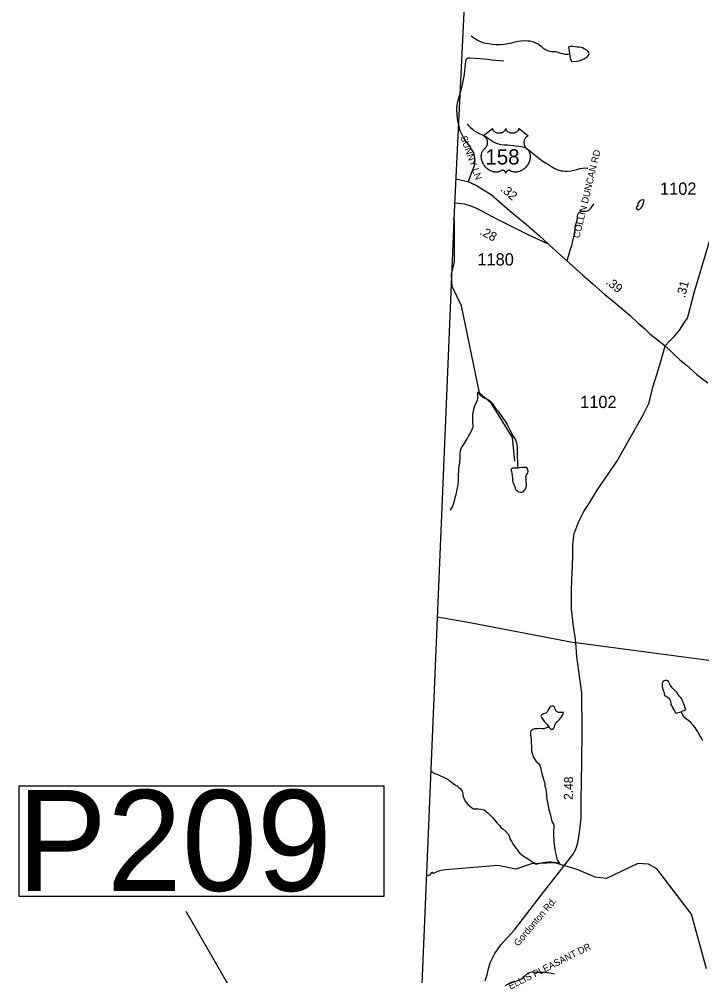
# Model space of a CAD drawing. Extents: x 1950930 to 2061844, y 904556 to 1017002.
# Drawn here: x 1950930 to 1960412, y 951576 to 964858 of the extents above; entities that cross this region are included whole.
import ezdxf

# ---------------------------------------------------------------- set-up
doc = ezdxf.new("R2010")
doc.units = 0
for name, color, linetype in [('Exist Boundary Political CountyLine', 7, 'Continuous'), ('Exist Hydrographic Creek Single Shore', 7, 'Continuous'), ('Exist Hydrographic Misc Water Feature', 7, 'Continuous'), ('Exist Road Non-System Type 51', 7, 'Continuous'), ('Exist Road Non-System Type 51 Label', 7, 'Continuous'), ('Exist Road Primary US Attributed', 7, 'Continuous'), ('Exist Road Primary US Mileage Hundredths English Label', 7, 'Continuous'), ('Exist Road Primary US Shield CELL', 7, 'Continuous'), ('Exist Road Primary US Shield Number Label', 7, 'Continuous'), ('Exist Road Primary US Structure Standard Bridge CELL', 7, 'Continuous'), ('Exist Road Secondary Structure Pipe Number Label', 7, 'Continuous'), ('Exist Road Secondary Type 41 Attributed', 7, 'Continuous'), ('Exist Road Secondary Type 51 Attributed', 7, 'Continuous'), ('Exist Road Secondary Type 51 Label', 7, 'Continuous'), ('Exist Road Secondary Type 51 Number Label', 7, 'Continuous'), ('Exist Utilities Electrical Transmission Line', 7, 'Continuous')]:
    doc.layers.add(name, color=color, linetype=linetype)

msp = doc.modelspace()

# ---------------------------------------------------------------- linework, layer by layer
at = {"layer": 'Exist Boundary Political CountyLine'}
msp.add_lwpolyline([(1954667, 907078), (1956980, 962279), (1958720, 998184), (1959482, 1016167)], dxfattribs=at)
at = {"layer": 'Exist Hydrographic Creek Single Shore'}
msp.add_lwpolyline([(1960477, 951674), (1960270, 952433), (1959788, 953060), (1959671, 953128), (1959521, 953135), (1959088, 952927), (1958929, 952947), (1958679, 953053), (1958371, 953145), (1958046, 953129), (1957829, 953055), (1957579, 953106), (1956850, 953046), (1956766, 953032), (1956721, 953014), (1956686, 952998), (1956664, 953010), (1956650, 952999), (1956629, 952974), (1956589, 952959)], dxfattribs=at)
at = {"layer": 'Exist Hydrographic Misc Water Feature'}
for points in [[(1957207, 964626), (1957213, 964621), (1957255, 964592), (1957291, 964570), (1957335, 964548), (1957389, 964528), (1957451, 964518), (1957501, 964510), (1957555, 964508), (1957615, 964508), (1957669, 964510), (1957719, 964518), (1957771, 964531), (1957817, 964545), (1957855, 964553), (1957897, 964559), (1957937, 964561), (1957993, 964559), (1958025, 964557), (1958063, 964547), (1958101, 964531), (1958143, 964511), (1958179, 964485), (1958205, 964461), (1958231, 964441), (1958267, 964421), (1958297, 964414), (1958333, 964410), (1958353, 964408), (1958379, 964408), (1958411, 964400), (1958447, 964388), (1958479, 964380), (1958511, 964372), (1958549, 964374), (1958573, 964376)], [(1958573, 964376), (1958579, 964342), (1958585, 964316), (1958591, 964292), (1958597, 964280), (1958603, 964272), (1958673, 964274), (1958709, 964280), (1958747, 964292), (1958779, 964308), (1958803, 964324), (1958823, 964341), (1958837, 964357), (1958845, 964375), (1958843, 964397), (1958827, 964415), (1958813, 964428), (1958779, 964448), (1958753, 964460), (1958729, 964466), (1958711, 964468), (1958679, 964470), (1958653, 964472), (1958615, 964476), (1958585, 964476), (1958571, 964474), (1958559, 964470), (1958563, 964442), (1958573, 964382), (1958573, 964376)], [(1957153, 963405), (1957161, 963392), (1957195, 963360), (1957223, 963336), (1957247, 963314), (1957285, 963290), (1957319, 963272), (1957363, 963250), (1957397, 963232), (1957427, 963218), (1957451, 963202), (1957478, 963182), (1957520, 963154), (1957547, 963142), (1957576, 963130), (1957616, 963120), (1957668, 963113), (1957714, 963111), (1957752, 963109), (1957796, 963105), (1957830, 963101), (1957872, 963095), (1957906, 963089), (1957944, 963081), (1957972, 963067), (1958004, 963045), (1958046, 963011), (1958090, 962975), (1958130, 962940), (1958166, 962915), (1958202, 962888), (1958242, 962864), (1958280, 962840), (1958324, 962812), (1958362, 962790), (1958406, 962768), (1958430, 962760), (1958456, 962754), (1958478, 962750), (1958506, 962748), (1958542, 962746), (1958594, 962752), (1958636, 962760), (1958676, 962770), (1958722, 962783), (1958752, 962789), (1958782, 962793), (1958814, 962791), (1958828, 962789)], [(1957814, 958720), (1957781, 959052), (1957490, 959521), (1957324, 959669), (1957076, 960878), (1956943, 961147), (1956935, 961315), (1956977, 961488), (1956978, 962056), (1956964, 962089)], [(1957306, 959686), (1957298, 959660), (1957298, 959634), (1957294, 959596), (1957292, 959570), (1957280, 959540), (1957265, 959510), (1957249, 959472), (1957239, 959438), (1957231, 959396), (1957227, 959364), (1957225, 959320), (1957225, 959296), (1957225, 959276), (1957227, 959260), (1957231, 959228), (1957231, 959208), (1957227, 959186), (1957217, 959156), (1957205, 959130), (1957185, 959098), (1957165, 959062), (1957151, 959036), (1957136, 959010), (1957120, 958984), (1957106, 958962), (1957092, 958940), (1957076, 958916), (1957066, 958894), (1957054, 958858), (1957052, 958832), (1957052, 958800), (1957052, 958782), (1957050, 958750), (1957048, 958720), (1957044, 958692), (1957038, 958646), (1957032, 958608), (1957030, 958570), (1957028, 958546), (1957028, 958522), (1957028, 958476), (1957027, 958452), (1957023, 958408), (1957019, 958370), (1957011, 958328), (1957001, 958284), (1956993, 958252), (1956983, 958214), (1956977, 958186), (1956969, 958154), (1956959, 958120), (1956945, 958088), (1956931, 958064), (1956916, 958040)], [(1957306, 959686), (1957310, 959674), (1957318, 959657), (1957330, 959641), (1957336, 959633), (1957344, 959628), (1957354, 959622), (1957372, 959611), (1957400, 959597), (1957426, 959585), (1957448, 959575), (1957458, 959567), (1957468, 959559), (1957484, 959541), (1957498, 959527), (1957543, 959463), (1957581, 959417), (1957621, 959361), (1957647, 959319), (1957679, 959275), (1957707, 959229), (1957727, 959195), (1957745, 959157), (1957767, 959113), (1957789, 959075), (1957809, 959043), (1957823, 959016), (1957834, 958986), (1957841, 958964), (1957844, 958946), (1957846, 958922), (1957846, 958896), (1957846, 958844), (1957846, 958814), (1957846, 958788), (1957848, 958764), (1957850, 958724), (1957852, 958672), (1957858, 958626)], [(1957858, 958626), (1957848, 958624), (1957824, 958624), (1957806, 958625), (1957788, 958622), (1957778, 958622), (1957772, 958619), (1957766, 958615), (1957762, 958611), (1957760, 958607), (1957762, 958595), (1957766, 958579), (1957772, 958552), (1957776, 958531), (1957778, 958511), (1957780, 958491), (1957782, 958466), (1957784, 958446), (1957790, 958425), (1957805, 958386), (1957813, 958370), (1957817, 958358), (1957821, 958348), (1957827, 958330), (1957835, 958320), (1957843, 958312), (1957857, 958302), (1957869, 958296), (1957887, 958292), (1957907, 958292), (1957921, 958294), (1957933, 958300), (1957945, 958312), (1957959, 958330), (1957971, 958350), (1957977, 958384), (1957975, 958408), (1957971, 958432), (1957971, 958456), (1957972, 958476), (1957972, 958494), (1957970, 958514), (1957974, 958526), (1957980, 958536), (1957994, 958558), (1957998, 958576), (1957994, 958604), (1957988, 958620), (1957980, 958632), (1957970, 958634), (1957942, 958634), (1957906, 958632), (1957878, 958628), (1957858, 958626)], [(1960123, 955242), (1960103, 955234), (1960079, 955226), (1960059, 955222), (1960051, 955220), (1960035, 955254), (1960019, 955282), (1960003, 955306), (1959993, 955328), (1959987, 955336), (1959987, 955356), (1959987, 955368), (1959981, 955384), (1959973, 955404), (1959965, 955416), (1959953, 955426), (1959937, 955440), (1959921, 955452), (1959907, 955460), (1959899, 955472), (1959895, 955492), (1959893, 955496), (1959893, 955504), (1959885, 955524), (1959876, 955552), (1959869, 955572), (1959865, 955594), (1959864, 955612), (1959865, 955634), (1959870, 955652), (1959882, 955670), (1959894, 955678), (1959908, 955682), (1959924, 955680), (1959938, 955674), (1959948, 955658), (1959956, 955638), (1959966, 955622), (1959974, 955606), (1959991, 955584), (1960011, 955564), (1960025, 955550), (1960041, 955534), (1960053, 955518), (1960069, 955502), (1960071, 955496), (1960079, 955480), (1960093, 955464), (1960113, 955444), (1960129, 955420), (1960143, 955384), (1960155, 955359), (1960165, 955334), (1960173, 955312), (1960179, 955288), (1960183, 955269), (1960161, 955256), (1960131, 955244), (1960123, 955242)], [(1958282, 955039), (1958292, 955025), (1958300, 955013), (1958308, 955007), (1958318, 955001), (1958330, 954999), (1958340, 955001), (1958356, 955015), (1958366, 955033), (1958370, 955055), (1958374, 955065), (1958378, 955077), (1958385, 955087), (1958402, 955105), (1958412, 955111), (1958417, 955115), (1958434, 955137), (1958447, 955153), (1958461, 955173), (1958479, 955199), (1958485, 955209), (1958487, 955215), (1958489, 955231), (1958473, 955233), (1958455, 955231), (1958439, 955231), (1958421, 955233), (1958413, 955235), (1958401, 955241), (1958393, 955245), (1958387, 955251), (1958385, 955259), (1958379, 955275), (1958369, 955293), (1958365, 955301), (1958359, 955311), (1958345, 955319), (1958341, 955321), (1958331, 955321), (1958325, 955319), (1958311, 955315), (1958301, 955307), (1958291, 955291), (1958283, 955277), (1958273, 955257), (1958267, 955247), (1958259, 955237), (1958249, 955227), (1958245, 955225), (1958231, 955219), (1958213, 955213), (1958199, 955205), (1958189, 955199), (1958185, 955193), (1958179, 955189), (1958175, 955179), (1958187, 955161), (1958207, 955129), (1958226, 955101), (1958244, 955083), (1958262, 955065), (1958280, 955043), (1958282, 955039)], [(1960424, 954837), (1960402, 954883), (1960386, 954915), (1960366, 954947), (1960350, 954973), (1960333, 955001), (1960317, 955023), (1960295, 955051), (1960275, 955075), (1960257, 955093), (1960229, 955115), (1960197, 955139), (1960175, 955159), (1960163, 955176), (1960147, 955200), (1960123, 955242)], [(1958282, 955039), (1958276, 955033), (1958258, 955021), (1958240, 955015), (1958218, 955007), (1958194, 955007), (1958154, 955009), (1958124, 955007), (1958088, 955004), (1958064, 954996), (1958048, 954988), (1958038, 954980), (1958030, 954964), (1958030, 954944), (1958032, 954932), (1958036, 954890), (1958040, 954864), (1958040, 954832), (1958042, 954804), (1958044, 954774), (1958044, 954742), (1958044, 954724), (1958046, 954700), (1958052, 954676), (1958058, 954653), (1958066, 954634), (1958077, 954603), (1958095, 954575), (1958113, 954553), (1958125, 954539), (1958143, 954523), (1958161, 954501), (1958171, 954467), (1958179, 954427), (1958189, 954383), (1958197, 954351), (1958211, 954311), (1958219, 954283), (1958225, 954263), (1958231, 954231), (1958233, 954207), (1958239, 954185), (1958245, 954163), (1958248, 954135), (1958255, 954081), (1958260, 954029), (1958270, 953983), (1958276, 953943), (1958284, 953901), (1958300, 953837), (1958310, 953805), (1958316, 953783), (1958324, 953739), (1958336, 953707), (1958350, 953681), (1958356, 953651), (1958358, 953627), (1958353, 953599), (1958352, 953583), (1958353, 953509), (1958355, 953475), (1958357, 953439), (1958361, 953399), (1958365, 953365), (1958369, 953337), (1958373, 953305), (1958379, 953279), (1958387, 953243), (1958391, 953223), (1958399, 953199), (1958411, 953173), (1958425, 953151), (1958433, 953135)], [(1956651, 954422), (1956679, 954394), (1956754, 954365), (1956771, 954358), (1956815, 954338), (1956841, 954324), (1956859, 954314), (1956887, 954300), (1956903, 954290), (1956917, 954280), (1956947, 954258), (1956963, 954244), (1956987, 954228), (1957001, 954220), (1957013, 954212), (1957037, 954191), (1957056, 954175), (1957069, 954159), (1957082, 954139), (1957086, 954125), (1957094, 954089), (1957100, 954055), (1957106, 954039), (1957114, 954023), (1957124, 954003), (1957142, 953979), (1957164, 953955), (1957182, 953939), (1957212, 953913), (1957228, 953903), (1957240, 953897), (1957274, 953897), (1957306, 953895), (1957342, 953891), (1957368, 953887), (1957388, 953879), (1957410, 953863), (1957442, 953835), (1957480, 953799), (1957514, 953764), (1957528, 953746), (1957554, 953716), (1957570, 953696), (1957598, 953666), (1957615, 953646), (1957649, 953618), (1957689, 953582), (1957727, 953538), (1957739, 953504), (1957747, 953480), (1957767, 953444), (1957789, 953410), (1957809, 953376), (1957831, 953342), (1957855, 953314), (1957877, 953288), (1957903, 953264), (1957941, 953235), (1957967, 953219), (1958003, 953197), (1958031, 953177), (1958057, 953161), (1958093, 953139), (1958113, 953123)], [(1958433, 953135), (1958417, 953141), (1958391, 953147), (1958357, 953151), (1958319, 953153), (1958283, 953153), (1958235, 953151), (1958201, 953143), (1958185, 953141), (1958149, 953133), (1958120, 953125), (1958113, 953123)]]:
    msp.add_lwpolyline(points, dxfattribs=at)
msp.add_lwpolyline([(1959597, 962348), (1959571, 962346), (1959553, 962339), (1959530, 962313), (1959523, 962291), (1959522, 962270), (1959512, 962257), (1959499, 962241), (1959502, 962227), (1959515, 962214), (1959524, 962211), (1959549, 962222), (1959570, 962239), (1959582, 962257), (1959594, 962282), (1959601, 962305), (1959608, 962330), (1959613, 962342)], close=True, dxfattribs=at)
at = {"layer": 'Exist Road Non-System Type 51'}
for points in [[(1957171, 962604), (1957214, 962718), (1957249, 962814), (1957258, 962862), (1957260, 962898), (1957260, 962932), (1957243, 963000), (1957214, 963055), (1957188, 963093), (1957152, 963141), (1957104, 963207), (1957072, 963269), (1957057, 963307), (1957044, 963350), (1957033, 963400), (1957020, 963481), (1957014, 963538), (1957011, 963592), (1957010, 963632), (1957012, 963653), (1957022, 963717), (1957081, 963929), (1957099, 963996), (1957109, 964060), (1957122, 964141), (1957135, 964279), (1957138, 964294), (1957142, 964305), (1957150, 964313), (1957165, 964320), (1957191, 964323), (1957326, 964310), (1957438, 964301), (1957497, 964295), (1957660, 964281)], [(1958541, 961509), (1958560, 961569), (1958584, 961651), (1958605, 961717), (1958622, 961779), (1958636, 961835), (1958647, 961880), (1958648, 961906), (1958651, 961936), (1958654, 961966), (1958659, 961994), (1958674, 962051), (1958685, 962092), (1958687, 962121), (1958690, 962146), (1958699, 962165), (1958714, 962178), (1958733, 962187), (1958758, 962192), (1958790, 962194), (1958825, 962198), (1958840, 962205), (1958870, 962233), (1958895, 962266), (1958911, 962295)], [(1957397, 951310), (1957512, 951363), (1957600, 951404), (1957719, 951459), (1957789, 951488), (1957854, 951512), (1957881, 951521), (1957896, 951528), (1957914, 951538), (1957929, 951551), (1957944, 951566), (1957992, 951609), (1958008, 951618), (1958029, 951628), (1958057, 951631), (1958106, 951629), (1958183, 951626), (1958229, 951625), (1958264, 951623), (1958326, 951612), (1958365, 951602)]]:
    msp.add_lwpolyline(points, dxfattribs=at)
at = {"layer": 'Exist Road Primary US Attributed'}
for points in [[(1956997, 962641), (1957160, 962602), (1957274, 962555), (1957488, 962425), (1957603, 962324), (1957746, 962199), (1957978, 962006), (1958159, 961848), (1958276, 961738)], [(1958276, 961738), (1958446, 961586), (1958530, 961509), (1958756, 961310), (1958902, 961177), (1959063, 961035), (1959212, 960916), (1959421, 960738), (1959529, 960639), (1959621, 960557), (1959690, 960490), (1959902, 960322)], [(1959902, 960322), (1960108, 960129), (1960193, 960057), (1960342, 959926), (1960496, 959807)]]:
    msp.add_lwpolyline(points, dxfattribs=at)
at = {"layer": 'Exist Road Primary US Shield CELL'}
msp.add_lwpolyline([(1957505, 963340), (1957505, 963334), (1957506, 963328), (1957507, 963325), (1957510, 963318), (1957515, 963311), (1957522, 963304), (1957529, 963298), (1957535, 963294), (1957543, 963289), (1957553, 963285), (1957564, 963282), (1957576, 963280), (1957588, 963278), (1957600, 963278), (1957614, 963279), (1957628, 963282), (1957635, 963284), (1957642, 963286), (1957649, 963289), (1957657, 963293), (1957663, 963297), (1957668, 963301), (1957675, 963307), (1957680, 963314), (1957683, 963318), (1957685, 963322), (1957687, 963329), (1957688, 963333), (1957689, 963340), (1957689, 963334), (1957690, 963330), (1957691, 963326), (1957692, 963323), (1957695, 963317), (1957698, 963313), (1957704, 963306), (1957707, 963302), (1957710, 963300), (1957719, 963294), (1957729, 963289), (1957734, 963286), (1957740, 963285), (1957746, 963283), (1957753, 963281), (1957760, 963280), (1957766, 963279), (1957773, 963278), (1957779, 963278), (1957786, 963278), (1957792, 963279), (1957799, 963279), (1957806, 963281), (1957812, 963282), (1957820, 963284), (1957827, 963287), (1957833, 963289), (1957841, 963293), (1957848, 963297), (1957852, 963301), (1957858, 963306), (1957863, 963312), (1957866, 963317), (1957869, 963322), (1957871, 963326), (1957872, 963332), (1957872, 963336), (1957873, 963340), (1958001, 963238), (1957998, 963236), (1957991, 963233), (1957986, 963230), (1957977, 963223), (1957973, 963220), (1957969, 963216), (1957966, 963213), (1957963, 963209), (1957959, 963204), (1957956, 963199), (1957952, 963193), (1957950, 963188), (1957946, 963178), (1957944, 963171), (1957943, 963166), (1957941, 963154), (1957941, 963149), (1957941, 963143), (1957941, 963138), (1957942, 963132), (1957943, 963126), (1957944, 963121), (1957945, 963115), (1957947, 963108), (1957950, 963101), (1957956, 963090), (1957964, 963079), (1957969, 963072), (1957974, 963067), (1957982, 963060), (1957987, 963056), (1957992, 963051), (1958000, 963042), (1958003, 963038), (1958006, 963033), (1958009, 963028), (1958012, 963022), (1958015, 963017), (1958019, 963006), (1958023, 962996), (1958024, 962990), (1958026, 962977), (1958027, 962971), (1958028, 962959), (1958028, 962944), (1958027, 962930), (1958025, 962913), (1958022, 962903), (1958019, 962892), (1958016, 962882), (1958010, 962867), (1958005, 962857), (1957998, 962844), (1957993, 962837), (1957988, 962829), (1957981, 962819), (1957973, 962810), (1957964, 962799), (1957956, 962791), (1957946, 962782), (1957940, 962777), (1957931, 962771), (1957919, 962763), (1957908, 962756), (1957898, 962751), (1957889, 962747), (1957878, 962743), (1957859, 962738), (1957852, 962736), (1957844, 962735), (1957836, 962734), (1957828, 962734), (1957818, 962734), (1957808, 962735), (1957799, 962736), (1957789, 962738), (1957779, 962741), (1957770, 962745), (1957760, 962749), (1957744, 962759), (1957740, 962762), (1957737, 962763), (1957731, 962763), (1957725, 962762), (1957719, 962759), (1957716, 962757), (1957711, 962754), (1957707, 962751), (1957703, 962747), (1957700, 962744), (1957698, 962741), (1957693, 962734), (1957692, 962731), (1957690, 962726), (1957688, 962720), (1957686, 962728), (1957684, 962733), (1957681, 962738), (1957678, 962742), (1957674, 962747), (1957670, 962751), (1957665, 962755), (1957660, 962758), (1957656, 962760), (1957652, 962762), (1957647, 962763), (1957644, 962763), (1957640, 962763), (1957636, 962762), (1957630, 962758), (1957625, 962754), (1957619, 962750), (1957612, 962746), (1957606, 962744), (1957600, 962742), (1957593, 962739), (1957585, 962737), (1957577, 962735), (1957570, 962734), (1957562, 962734), (1957555, 962733), (1957548, 962733), (1957541, 962734), (1957533, 962735), (1957524, 962736), (1957516, 962738), (1957507, 962740), (1957498, 962743), (1957489, 962747), (1957477, 962752), (1957469, 962756), (1957456, 962763), (1957441, 962774), (1957430, 962783), (1957422, 962790), (1957409, 962803), (1957402, 962811), (1957391, 962825), (1957384, 962836), (1957379, 962844), (1957372, 962856), (1957368, 962864), (1957364, 962875), (1957360, 962886), (1957357, 962896), (1957355, 962902), (1957352, 962913), (1957351, 962921), (1957350, 962932), (1957349, 962943), (1957349, 962953), (1957349, 962962), (1957350, 962972), (1957352, 962983), (1957354, 962992), (1957355, 962999), (1957358, 963007), (1957362, 963016), (1957366, 963024), (1957370, 963031), (1957375, 963039), (1957380, 963045), (1957387, 963052), (1957394, 963059), (1957400, 963064), (1957407, 963071), (1957411, 963076), (1957416, 963082), (1957420, 963088), (1957423, 963093), (1957426, 963100), (1957429, 963106), (1957432, 963114), (1957433, 963121), (1957435, 963128), (1957436, 963136), (1957436, 963145), (1957436, 963153), (1957435, 963161), (1957433, 963170), (1957431, 963177), (1957428, 963186), (1957425, 963192), (1957420, 963201), (1957415, 963208), (1957409, 963215), (1957403, 963220), (1957398, 963225), (1957393, 963228), (1957386, 963232), (1957380, 963236), (1957376, 963237)], close=True, dxfattribs=at)
at = {"layer": 'Exist Road Secondary Structure Pipe Number Label'}
msp.add_line((1956123, 947472), (1953252, 952468), dxfattribs=at)
msp.add_lwpolyline([(1950930, 954212), (1955994, 954212), (1955994, 952676), (1950930, 952676)], close=True, dxfattribs=at)
at = {"layer": 'Exist Road Secondary Type 41 Attributed'}
msp.add_lwpolyline([(1956981, 962308), (1957110, 962293), (1957200, 962266), (1957283, 962236), (1957429, 962156), (1957571, 962080), (1957736, 961997), (1957995, 961869), (1958276, 961738)], dxfattribs=at)
at = {"layer": 'Exist Road Secondary Type 51 Attributed'}
for points in [[(1959902, 960322), (1959969, 960390), (1960033, 960459), (1960101, 960539), (1960167, 960640), (1960211, 960709), (1960245, 960825), (1960312, 961079), (1960407, 961400), (1960538, 961838)], [(1957401, 951506), (1957429, 951589), (1957440, 951640), (1957471, 951755), (1957539, 951885), (1957621, 952005), (1957808, 952214), (1957979, 952439), (1958181, 952694), (1958461, 953058), (1958588, 953217), (1958614, 953253), (1958655, 953325), (1958675, 953376), (1958695, 953446), (1958712, 953568), (1958737, 953766), (1958737, 954014), (1958741, 954276), (1958744, 954553), (1958751, 954979), (1958746, 955500), (1958676, 956011), (1958660, 956203), (1958656, 956252), (1958626, 956465), (1958601, 956668), (1958601, 956935), (1958613, 957176), (1958614, 957257), (1958621, 957422), (1958621, 957566), (1958640, 957718), (1958707, 957891), (1958771, 958021), (1958827, 958107), (1958966, 958332), (1959229, 958719), (1959598, 959366), (1959676, 959523), (1959694, 959591), (1959733, 959748), (1959785, 959924), (1959837, 960091), (1959902, 960322)]]:
    msp.add_lwpolyline(points, dxfattribs=at)
at = {"layer": 'Exist Utilities Electrical Transmission Line'}
for p, q in [((1958660, 956203), (1960335, 955981)), ((1960335, 955981), (1963160, 955606))]:
    msp.add_line(p, q, dxfattribs=at)
msp.add_lwpolyline([(1956740, 956560), (1957191, 956483), (1958638, 956206), (1958660, 956203)], dxfattribs=at)

# ---------------------------------------------------------------- texts
at = {"layer": 'Exist Road Non-System Type 51 Label'}
for s, rotation, p in [('  SUNNY LN', 289.7277, (1957032, 963288)), ('  COLLIN DUNCAN RD', 76.4654, (1958695, 961742)), ('  ELLIS PLEASANT DR', 26.7374, (1957689, 951351))]:
    msp.add_text(s, height=95, rotation=rotation, dxfattribs=at).set_placement(p)
at = {"layer": 'Exist Road Primary US Mileage Hundredths English Label'}
for s, rotation, p in [('.32', 318.9222, (1957606, 962484)), ('.39', 321.4764, (1959068, 961191))]:
    msp.add_text(s, height=125, rotation=rotation, dxfattribs=at).set_placement(p)
at = {"layer": 'Exist Road Primary US Shield Number Label'}
msp.add_text('158', height=212.5, dxfattribs=at).set_placement((1957406, 962840))
at = {"layer": 'Exist Road Primary US Structure Standard Bridge CELL'}
for s, rotation, p in [('.28', 331.5797, (1957317, 961877)), ('.31', 75.1988, (1960175, 960982)), ('2.48', 89.1682, (1958619, 954017))]:
    msp.add_text(s, height=125, rotation=rotation, dxfattribs=at).set_placement(p)
at = {"layer": 'Exist Road Secondary Structure Pipe Number Label'}
msp.add_text('P209', height=1400, dxfattribs=at).set_placement((1950901, 952756))
at = {"layer": 'Exist Road Secondary Type 51 Label'}
msp.add_text('Gordonton Rd.', height=95, rotation=49.8493, dxfattribs=at).set_placement((1957863, 951978))
at = {"layer": 'Exist Road Secondary Type 51 Number Label'}
for s, p in [('1102', (1959831, 962420)), ('1180', (1957295, 961438)), ('1102', (1958722, 959459))]:
    msp.add_text(s, height=170, dxfattribs=at).set_placement(p)

doc.saveas('drawing.dxf')
